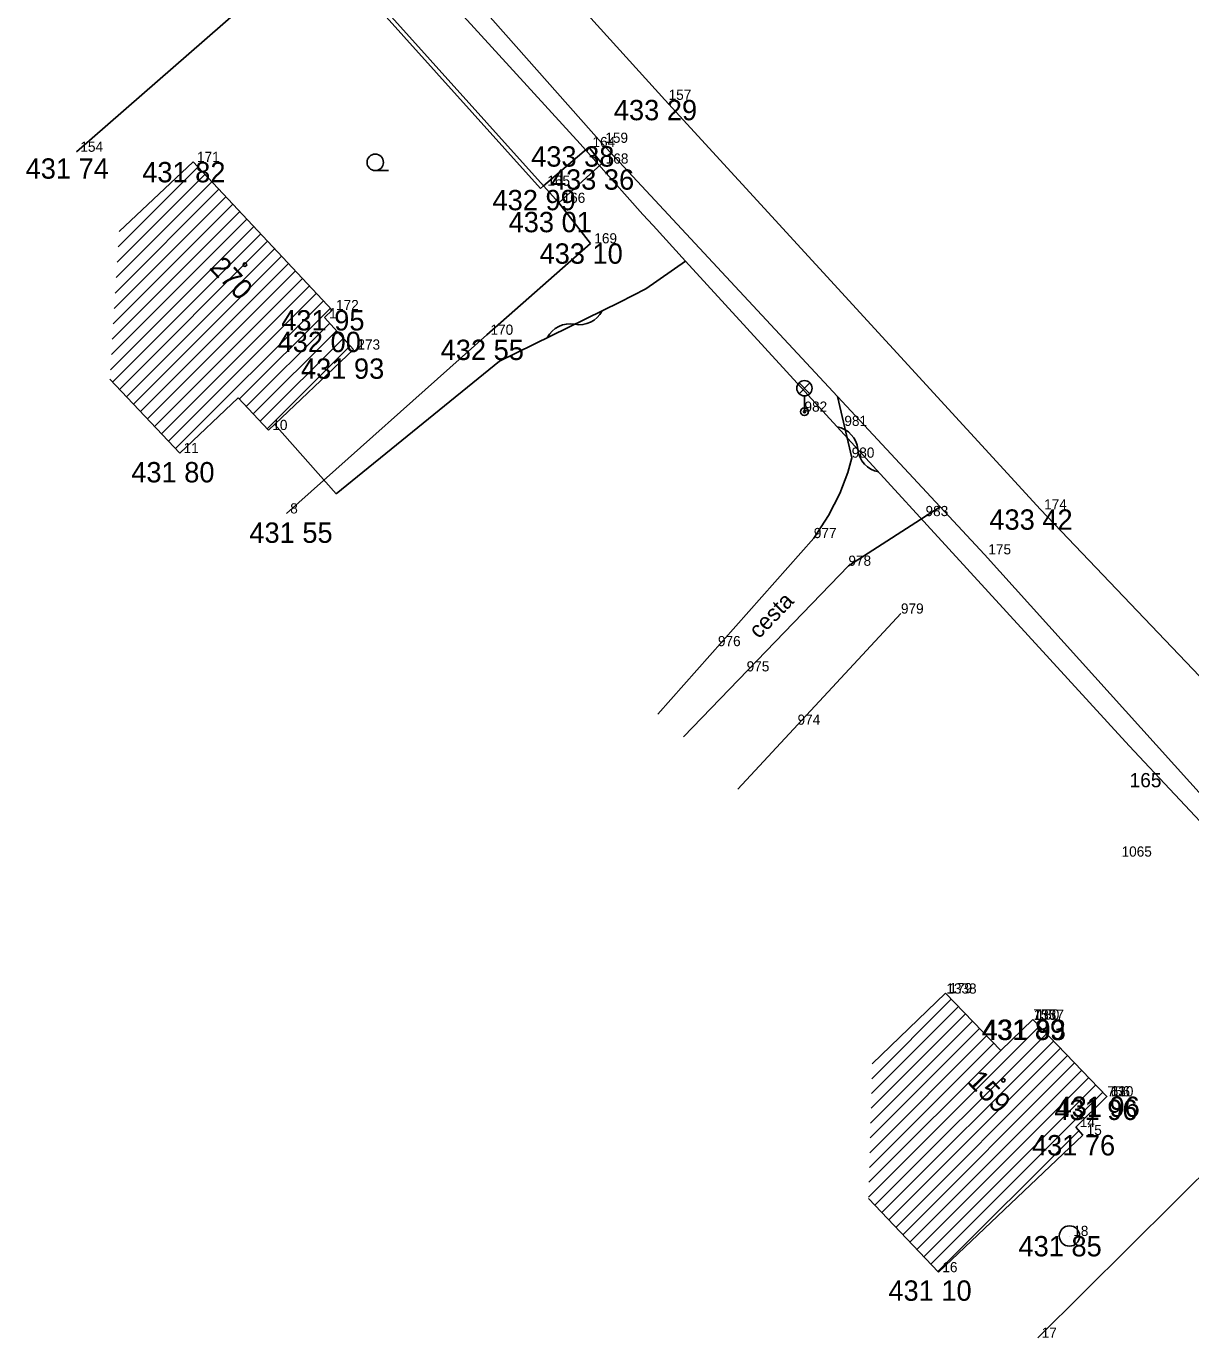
# Model space of a CAD drawing. Extents: x -559180 to -551373, y -1076947 to -1072071.
# Drawn here: x -554091.8 to -554034.6, y -1073779.7 to -1073715.2 of the extents above; entities that cross this region are included whole.
import ezdxf

# ---------------------------------------------------------------- set-up
doc = ezdxf.new("R2010")
doc.units = 0
for name, color, linetype in [('12_PLOTY', 7, 'Continuous'), ('13_PLOTY', 7, 'Continuous'), ('14_BUDOVY', 7, 'Continuous'), ('17_KOMUNIKACE', 7, 'Continuous'), ('18_POLOHOPIS', 7, 'Continuous'), ('1_VODA_ZN', 7, 'Continuous'), ('20_EL_ZN', 7, 'Continuous'), ('30_SDEL_ZN', 7, 'Continuous'), ('32', 7, 'Continuous'), ('3_BODY', 7, 'Continuous'), ('40_KANAL_ZN', 7, 'Continuous'), ('45_ZN_KULTURY', 7, 'Continuous'), ('47_ZN_STAV_OBJ$', 7, 'Continuous'), ('52_POPIS_UCELOVY', 7, 'Continuous'), ('54_C_POPISNA', 7, 'Continuous'), ('6_VYSKY', 7, 'Continuous'), ('vodovod_cisla', 7, 'Continuous')]:
    doc.layers.add(name, color=color, linetype=linetype)

# ---------------------------------------------------------------- blocks, each defined once
blk = doc.blocks.new('POINT_DISPLAY')
blk.add_line((0, 0), (0, 0))
blk = doc.blocks.new('SAK')
at = {"layer": '40_KANAL_ZN'}
blk.add_circle((0, 0), 0.5, dxfattribs=at)
blk = doc.blocks.new('ZAHRAD')
at = {"layer": '45_ZN_KULTURY'}
blk.add_line((0, 0), (0.65, 0.003), dxfattribs=at)
blk.add_circle((0, 0.403), 0.403, dxfattribs=at)
blk = doc.blocks.new('BZ')
at = {"layer": '47_ZN_STAV_OBJ$'}
blk.add_circle((0, 0), 0.0875, dxfattribs=at)
blk = doc.blocks.new('LA')
at = {"layer": '20_EL_ZN'}
for p, q in [((-0.265, 1.415), (0.265, 0.885)), ((-0.265, 0.885), (0.265, 1.415)), ((0, 0), (0, 0.775))]:
    blk.add_line(p, q, dxfattribs=at)
for centre, radius in [((0, 1.15), 0.375), ((0, 0), 0.19), ((0, 0), 0.05)]:
    blk.add_circle(centre, radius, dxfattribs=at)
blk = doc.blocks.new('SDEP')
at = {"layer": '30_SDEL_ZN'}
for centre, radius, start, end in [((0.75, -1.001), 1.251, 53.1529, 126.84692), ((2.25, 1), 1.25, 233.13001, 306.86981)]:
    blk.add_arc(centre, radius, start, end, dxfattribs=at)

msp = doc.modelspace()

# ---------------------------------------------------------------- linework, layer by layer
at = {"layer": '12_PLOTY'}
for p, q in [((-554077.29, -1073710.9), (-554089.3, -1073721.4)), ((-554077.44, -1073711.031), (-554066.508, -1073723.203)), ((-554077.29, -1073710.9), (-554066.36, -1073723.07)), ((-554066.508, -1073723.203), (-554066.36, -1073723.07)), ((-554066.36, -1073723.07), (-554065.61, -1073723.91)), ((-554065.61, -1073723.91), (-554064.05, -1073725.9)), ((-554064.05, -1073725.9), (-554069.15, -1073730.39)), ((-554069.15, -1073730.39), (-554078.99, -1073739.17)), ((-554056.82, -1073752.71), (-554048.8, -1073744.09)), ((-554042.07, -1073779.67), (-554027.93, -1073765.62))]:
    msp.add_line(p, q, dxfattribs=at)
at = {"layer": '13_PLOTY'}
for p, q in [((-554082.362, -1073701.485), (-554064.567, -1073721.005)), ((-554064.567, -1073721.005), (-554061.48, -1073724.48)), ((-554061.48, -1073724.48), (-554060.971, -1073725.018)), ((-554060.971, -1073725.018), (-554059.39, -1073726.77)), ((-554059.39, -1073726.77), (-554037.58, -1073750.58)), ((-554037.58, -1073750.58), (-554031.76, -1073756.82))]:
    msp.add_line(p, q, dxfattribs=at)
at = {"layer": '14_BUDOVY'}
for p, q in [((-554087.216, -1073725.321), (-554083.57, -1073721.9)), ((-554083.57, -1073721.9), (-554076.74, -1073729.18)), ((-554077.12, -1073729.536), (-554076.74, -1073729.18)), ((-554077.12, -1073729.536), (-554075.69, -1073731.11)), ((-554075.69, -1073731.11), (-554079.87, -1073735.07)), ((-554087.668, -1073732.57), (-554084.23, -1073736.2)), ((-554081.368, -1073733.489), (-554084.23, -1073736.2)), ((-554081.368, -1073733.489), (-554079.87, -1073735.07)), ((-554050.208, -1073766.212), (-554046.61, -1073762.74)), ((-554043.891, -1073765.557), (-554046.61, -1073762.74)), ((-554043.891, -1073765.557), (-554042.32, -1073764.04)), ((-554042.32, -1073764.04), (-554038.68, -1073767.81)), ((-554038.68, -1073767.81), (-554040.2, -1073769.32)), ((-554039.86, -1073769.71), (-554046.95, -1073776.45)), ((-554040.2, -1073769.32), (-554039.86, -1073769.71)), ((-554050.395, -1073772.826), (-554046.95, -1073776.45))]:
    msp.add_line(p, q, dxfattribs=at)
at = {"layer": '17_KOMUNIKACE'}
for p, q in [((-554074.71, -1073703.01), (-554060.4, -1073718.85)), ((-554077.4, -1073705.27), (-554063.51, -1073720.96)), ((-554060.4, -1073718.85), (-554041.95, -1073738.97)), ((-554063.51, -1073720.96), (-554044.69, -1073741.18)), ((-554051.22, -1073736.43), (-554051.915, -1073733.417)), ((-554051.38, -1073741.74), (-554046.871, -1073738.837)), ((-554041.95, -1073738.97), (-554021.16, -1073760.77)), ((-554060.747, -1073749.024), (-554053.08, -1073740.38)), ((-554044.69, -1073741.18), (-554024.51, -1073763.6)), ((-554059.48, -1073750.148), (-554051.38, -1073741.74))]:
    msp.add_line(p, q, dxfattribs=at)
msp.add_lwpolyline([(-554053.08, -1073740.38), (-554052.352, -1073739.271), (-554051.805, -1073738.184), (-554051.414, -1073737.154), (-554051.22, -1073736.43)], dxfattribs=at)
at = {"layer": '18_POLOHOPIS'}
for p, q in [((-554064.14, -1073721.17), (-554066.36, -1073723.07)), ((-554064.14, -1073721.17), (-554063.49, -1073721.98)), ((-554065.61, -1073723.91), (-554063.49, -1073721.98)), ((-554059.39, -1073726.77), (-554061.34, -1073728.13)), ((-554061.34, -1073728.13), (-554062.61, -1073728.79)), ((-554062.61, -1073728.79), (-554068.52, -1073731.68)), ((-554068.52, -1073731.68), (-554076.54, -1073738.21)), ((-554076.54, -1073738.21), (-554079.58, -1073734.79))]:
    msp.add_line(p, q, dxfattribs=at)
at = {"layer": '32'}
for p, q in [((-554087.31, -1073726.829), (-554082.994, -1073722.514)), ((-554087.263, -1073726.075), (-554083.337, -1073722.149)), ((-554087.404, -1073728.338), (-554082.31, -1073723.243)), ((-554087.357, -1073727.583), (-554082.652, -1073722.878)), ((-554087.451, -1073729.092), (-554081.968, -1073723.608)), ((-554087.545, -1073730.6), (-554081.283, -1073724.338)), ((-554087.498, -1073729.846), (-554081.625, -1073723.973)), ((-554087.639, -1073732.108), (-554080.598, -1073725.067)), ((-554087.592, -1073731.354), (-554080.941, -1073724.703)), ((-554087.535, -1073732.711), (-554080.256, -1073725.432)), ((-554087.191, -1073733.074), (-554079.914, -1073725.797)), ((-554086.847, -1073733.437), (-554079.572, -1073726.162)), ((-554086.503, -1073733.8), (-554079.229, -1073726.527)), ((-554086.159, -1073734.163), (-554078.887, -1073726.892)), ((-554085.815, -1073734.527), (-554078.545, -1073727.256)), ((-554085.471, -1073734.89), (-554078.202, -1073727.621)), ((-554085.127, -1073735.253), (-554077.86, -1073727.986)), ((-554084.783, -1073735.616), (-554077.518, -1073728.351)), ((-554084.439, -1073735.979), (-554077.176, -1073728.716)), ((-554081.307, -1073733.554), (-554076.833, -1073729.08)), ((-554080.963, -1073733.917), (-554076.864, -1073729.818)), ((-554080.619, -1073734.28), (-554076.527, -1073730.189)), ((-554080.275, -1073734.643), (-554076.191, -1073730.559)), ((-554079.931, -1073735.006), (-554075.854, -1073730.93)), ((-554050.229, -1073766.94), (-554046.325, -1073763.036)), ((-554050.27, -1073768.395), (-554045.63, -1073763.755)), ((-554050.249, -1073767.667), (-554045.977, -1073763.396)), ((-554050.393, -1073772.761), (-554042.002, -1073764.37)), ((-554050.311, -1073769.85), (-554044.935, -1073764.475)), ((-554050.29, -1073769.123), (-554045.283, -1073764.115)), ((-554050.352, -1073771.306), (-554044.241, -1073765.195)), ((-554050.331, -1073770.578), (-554044.588, -1073764.835)), ((-554050.081, -1073773.156), (-554041.654, -1073764.729)), ((-554049.737, -1073773.519), (-554041.307, -1073765.089)), ((-554050.373, -1073772.033), (-554043.894, -1073765.554)), ((-554049.392, -1073773.881), (-554040.96, -1073765.449)), ((-554049.047, -1073774.244), (-554040.612, -1073765.809)), ((-554048.703, -1073774.606), (-554040.265, -1073766.168)), ((-554048.358, -1073774.969), (-554039.918, -1073766.528)), ((-554048.014, -1073775.331), (-554039.57, -1073766.888)), ((-554047.669, -1073775.694), (-554039.223, -1073767.248)), ((-554047.324, -1073776.056), (-554038.876, -1073767.607)), ((-554046.98, -1073776.419), (-554040.051, -1073769.49))]:
    msp.add_line(p, q, dxfattribs=at)

# ---------------------------------------------------------------- block references
at = {"layer": '1_VODA_ZN'}
for p in [(-554060.4, -1073718.85), (-554064.14, -1073721.17), (-554063.51, -1073720.96), (-554089.3, -1073721.4), (-554083.57, -1073721.9), (-554063.49, -1073721.98), (-554066.36, -1073723.07), (-554065.61, -1073723.91), (-554064.05, -1073725.9), (-554077.08, -1073729.58), (-554076.74, -1073729.18), (-554069.15, -1073730.39), (-554075.69, -1073731.11), (-554075.69, -1073731.12), (-554053.54, -1073734.17), (-554051.58, -1073734.87), (-554079.87, -1073735.07), (-554084.23, -1073736.2), (-554051.22, -1073736.43), (-554042.822, -1073738.261), (-554042.822, -1073738.261), (-554078.99, -1073739.17), (-554047.59, -1073739.3), (-554041.95, -1073738.97), (-554053.08, -1073740.38), (-554044.69, -1073741.18), (-554051.38, -1073741.74), (-554048.8, -1073744.09), (-554057.79, -1073745.69), (-554056.38, -1073746.93), (-554053.88, -1073749.55), (-554037.96, -1073756.03), (-554046.61, -1073762.74), (-554046.57, -1073762.76), (-554042.32, -1073764.04), (-554042.3, -1073764.03), (-554042.28, -1073764.05), (-554038.68, -1073767.81), (-554038.66, -1073767.81), (-554038.65, -1073767.81), (-554038.65, -1073767.81), (-554038.65, -1073767.81), (-554040.2, -1073769.32), (-554039.86, -1073769.71), (-554040.52, -1073774.67), (-554046.95, -1073776.45), (-554042.07, -1073779.67)]:
    msp.add_blockref('POINT_DISPLAY', p, dxfattribs=at)
at = {"layer": '20_EL_ZN'}
msp.add_blockref('LA', (-554053.54, -1073734.17), dxfattribs=at)
at = {"layer": '30_SDEL_ZN'}
for p, xscale, yscale, rotation in [((-554066.176, -1073730.534), 1.0000013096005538, 1.0000013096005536, 26.05865669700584), ((-554051.928, -1073734.916), 0.9999997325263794, 0.9999997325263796, -47.510351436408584)]:
    msp.add_blockref('SDEP', p, dxfattribs=dict(at, xscale=xscale, yscale=yscale, rotation=rotation))
at = {"layer": '32'}
for p in [(-554087.216, -1073725.321), (-554050.208, -1073766.212)]:
    msp.add_blockref('POINT_DISPLAY', p, dxfattribs=at)
at = {"layer": '40_KANAL_ZN'}
msp.add_blockref('SAK', (-554040.52, -1073774.67), dxfattribs=at)
at = {"layer": '45_ZN_KULTURY'}
msp.add_blockref('ZAHRAD', (-554074.629, -1073722.322), dxfattribs=at)
at = {"layer": '47_ZN_STAV_OBJ$'}
for p in [(-554081.031, -1073726.948), (-554043.77, -1073767.021)]:
    msp.add_blockref('BZ', p, dxfattribs=at)

# ---------------------------------------------------------------- texts
at = {"layer": '3_BODY'}
for s, p in [(' 157', (-554060.4, -1073718.85)), (' 164', (-554064.14, -1073721.17)), (' 159', (-554063.51, -1073720.96)), (' 154', (-554089.3, -1073721.4)), (' 171', (-554083.57, -1073721.9)), (' 168', (-554063.49, -1073721.98)), (' 165', (-554066.36, -1073723.07)), (' 166', (-554065.61, -1073723.91)), (' 169', (-554064.05, -1073725.9)), (' 1', (-554077.08, -1073729.58)), (' 172', (-554076.74, -1073729.18)), (' 170', (-554069.15, -1073730.39)), (' 2', (-554075.69, -1073731.11)), (' 173', (-554075.69, -1073731.12)), ('982', (-554053.54, -1073734.17)), (' 10', (-554079.87, -1073735.07)), ('981', (-554051.58, -1073734.87)), (' 11', (-554084.23, -1073736.2)), ('980', (-554051.22, -1073736.43)), (' 8', (-554078.99, -1073739.17)), ('983', (-554047.59, -1073739.3)), (' 174', (-554041.95, -1073738.97)), ('977', (-554053.08, -1073740.38)), (' 175', (-554044.69, -1073741.18)), ('978', (-554051.38, -1073741.74)), ('979', (-554048.8, -1073744.09)), ('976', (-554057.79, -1073745.69)), ('975', (-554056.38, -1073746.93)), ('974', (-554053.88, -1073749.55)), ('1065', (-554037.96, -1073756.03)), ('1338', (-554046.57, -1073762.76)), (' 179', (-554046.61, -1073762.74)), ('755', (-554042.3, -1073764.03)), ('1337', (-554042.28, -1073764.05)), (' 180', (-554042.32, -1073764.04)), ('756', (-554038.66, -1073767.81)), (' 610', (-554038.68, -1073767.81)), (' 13', (-554038.68, -1073767.81)), (' 14', (-554040.2, -1073769.32)), (' 15', (-554039.86, -1073769.71)), (' 18', (-554040.52, -1073774.67)), (' 16', (-554046.95, -1073776.45)), (' 17', (-554042.07, -1073779.67))]:
    msp.add_text(s, height=0.5, dxfattribs=at).set_placement(p)
at = {"layer": '52_POPIS_UCELOVY'}
msp.add_text('cesta', height=0.8, rotation=46.06888, dxfattribs=at).set_placement((-554055.781, -1073745.361))
at = {"layer": '54_C_POPISNA'}
for s, rotation, p in [('270', 313.17333, (-554082.818, -1073727.129)), ('159', 313.99491, (-554045.588, -1073767.113))]:
    msp.add_text(s, height=1, rotation=rotation, dxfattribs=at).set_placement(p)
at = {"layer": '6_VYSKY'}
for s, p in [('433 29', (-554062.905, -1073719.85)), ('433 38', (-554066.967, -1073722.129)), ('431 74', (-554091.805, -1073722.722)), ('431 82', (-554086.075, -1073722.9)), ('433 36', (-554065.995, -1073723.262)), ('432 99', (-554068.865, -1073724.272)), ('433 01', (-554068.075, -1073725.353)), ('433 10', (-554066.555, -1073726.9)), ('431 95', (-554079.245, -1073730.18)), ('432 00', (-554079.424, -1073731.242)), ('432 55', (-554071.414, -1073731.631)), ('431 93', (-554078.275, -1073732.553)), ('431 80', (-554086.614, -1073737.643)), ('433 42', (-554044.455, -1073739.97)), ('431 55', (-554080.811, -1073740.613)), ('431 89', (-554044.825, -1073765.04)), ('431 93', (-554044.785, -1073765.04)), ('431 96', (-554041.266, -1073768.971)), ('431 96', (-554041.155, -1073768.82)), ('431 76', (-554042.365, -1073770.71)), ('431 85', (-554043.025, -1073775.67)), ('431 10', (-554049.415, -1073777.852))]:
    msp.add_text(s, height=1, dxfattribs=at).set_placement(p)
at = {"layer": 'vodovod_cisla'}
msp.add_text('165', height=0.7, dxfattribs=at).set_placement((-554037.563, -1073752.622))

doc.saveas('drawing.dxf')
